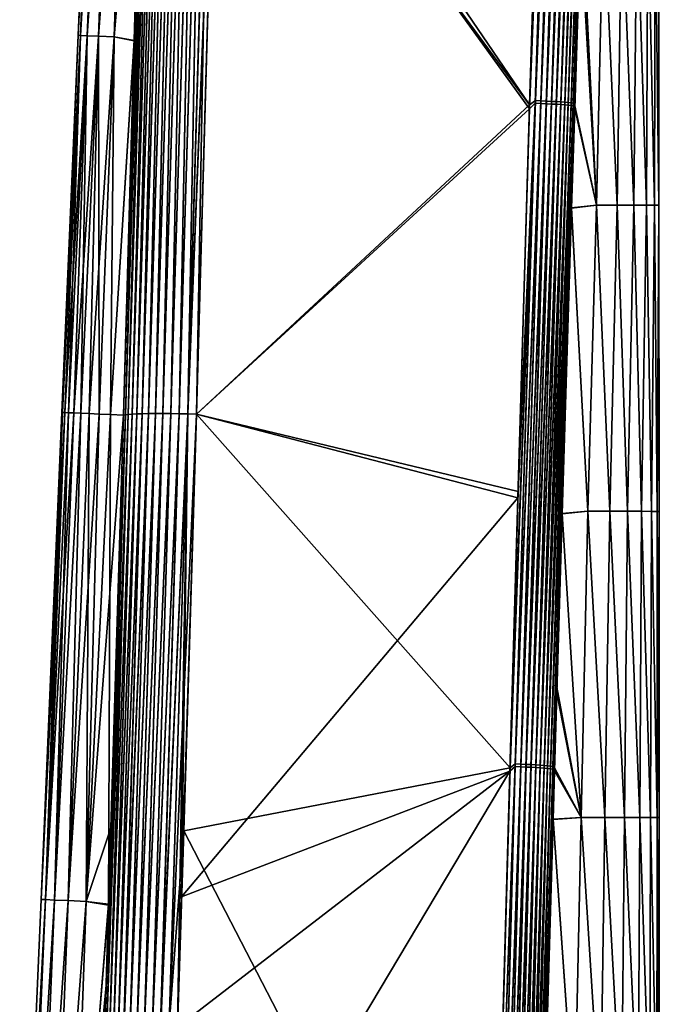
# Model space of a CAD drawing. Header units: metres. Extents: x -2 to 102, y -85 to 102.
# Tile 329 of 343: x 95 to 102, y 59 to 69. Entities that reach past the tile are written whole.
import ezdxf

# ---------------------------------------------------------------- set-up
doc = ezdxf.new("R2010")
doc.units = ezdxf.units.M
doc.layers.add('solid_21064300', color=7, linetype='CONTINUOUS')

msp = doc.modelspace()

# ---------------------------------------------------------------- linework, layer by layer
at = {"layer": 'solid_21064300'}
for points in [[(100.755775, 75.51873, 8.289271), (100.664391, 74.614693, 8.337827), (100.467102, 68.285141, 8.649717)], [(100.529785, 68.343781, 8.643151), (100.755775, 75.51873, 8.289271), (100.467102, 68.285141, 8.649717)], [(100.756706, 75.547401, -8.287855), (100.468369, 68.326294, -8.64769), (100.666092, 74.670082, -8.335097)], [(100.756706, 75.547401, -8.287855), (100.530678, 68.372452, -8.641737), (100.468369, 68.326294, -8.64769)], [(100.529785, 68.343781, 8.643151), (100.818115, 75.51619, 8.277375), (100.755775, 75.51873, 8.289271)], [(100.529785, 68.343781, 8.643151), (100.590187, 68.341377, 8.632089), (100.818115, 75.51619, 8.277375)], [(100.756706, 75.547401, -8.287855), (100.819054, 75.544861, -8.275954), (100.530678, 68.372452, -8.641737)], [(100.819054, 75.544861, -8.275954), (100.59108, 68.370049, -8.630672), (100.530678, 68.372452, -8.641737)], [(100.590187, 68.341377, 8.632089), (100.878433, 75.513329, 8.257676), (100.818115, 75.51619, 8.277375)], [(100.590187, 68.341377, 8.632089), (100.64875, 68.338676, 8.613705), (100.878433, 75.513329, 8.257676)], [(100.819054, 75.544861, -8.275954), (100.879372, 75.541992, -8.256248), (100.59108, 68.370049, -8.630672)], [(100.879372, 75.541992, -8.256248), (100.649658, 68.367348, -8.612283), (100.59108, 68.370049, -8.630672)], [(100.64875, 68.338676, 8.613705), (100.935753, 75.510185, 8.230491), (100.878433, 75.513329, 8.257676)], [(100.879372, 75.541992, -8.256248), (100.936691, 75.538857, -8.229055), (100.649658, 68.367348, -8.612283)], [(100.936691, 75.538857, -8.229055), (100.705521, 68.36438, -8.586848), (100.649658, 68.367348, -8.612283)], [(100.936691, 75.538857, -8.229055), (100.990089, 75.535492, -8.194813), (100.705521, 68.36438, -8.586848)], [(100.990089, 75.535492, -8.194813), (100.757835, 68.361191, -8.554753), (100.705521, 68.36438, -8.586848)], [(100.990089, 75.535492, -8.194813), (101.038704, 75.53196, -8.154075), (100.757835, 68.361191, -8.554753)], [(101.038704, 75.53196, -8.154075), (100.805801, 68.357826, -8.516482), (100.757835, 68.361191, -8.554753)], [(101.038704, 75.53196, -8.154075), (101.081741, 75.528313, -8.107499), (100.805801, 68.357826, -8.516482)], [(101.081741, 75.528313, -8.107499), (100.848694, 68.354347, -8.472613), (100.805801, 68.357826, -8.516482)], [(101.081741, 75.528313, -8.107499), (101.118523, 75.524612, -8.055837), (100.848694, 68.354347, -8.472613)], [(101.118523, 75.524612, -8.055837), (100.885872, 68.350807, -8.423808), (100.848694, 68.354347, -8.472613)], [(101.118523, 75.524612, -8.055837), (101.148438, 75.52092, -7.999921), (100.885872, 68.350807, -8.423808)], [(101.148438, 75.52092, -7.999921), (100.916771, 68.347244, -8.370806), (100.885872, 68.350807, -8.423808)], [(101.148438, 75.52092, -7.999921), (101.171013, 75.517288, -7.940656), (100.916771, 68.347244, -8.370806)], [(101.171013, 75.517288, -7.940656), (100.940926, 68.343719, -8.314406), (100.916771, 68.347244, -8.370806)], [(101.171013, 75.517288, -7.940656), (101.184776, 75.478119, -7.880874), (100.940926, 68.343719, -8.314406)], [(100.64875, 68.338676, 8.613705), (100.704613, 68.335709, 8.588277), (100.935753, 75.510185, 8.230491)], [(100.704613, 68.335709, 8.588277), (100.989151, 75.506821, 8.196259), (100.935753, 75.510185, 8.230491)], [(100.704613, 68.335709, 8.588277), (100.75692, 68.33252, 8.55619), (100.989151, 75.506821, 8.196259)], [(100.75692, 68.33252, 8.55619), (101.037758, 75.503288, 8.155531), (100.989151, 75.506821, 8.196259)], [(100.75692, 68.33252, 8.55619), (100.804886, 68.329163, 8.517927), (101.037758, 75.503288, 8.155531)], [(100.804886, 68.329163, 8.517927), (101.080803, 75.499641, 8.108966), (101.037758, 75.503288, 8.155531)], [(100.804886, 68.329163, 8.517927), (100.847778, 68.325684, 8.474069), (101.080803, 75.499641, 8.108966)], [(100.847778, 68.325684, 8.474069), (101.117577, 75.495949, 8.057315), (101.080803, 75.499641, 8.108966)], [(100.847778, 68.325684, 8.474069), (100.884956, 68.322136, 8.425275), (101.117577, 75.495949, 8.057315)], [(100.884956, 68.322136, 8.425275), (101.147499, 75.492249, 8.00141), (101.117577, 75.495949, 8.057315)], [(100.884956, 68.322136, 8.425275), (100.915863, 68.318573, 8.372283), (101.147499, 75.492249, 8.00141)], [(100.915863, 68.318573, 8.372283), (101.170082, 75.488625, 7.942156), (101.147499, 75.492249, 8.00141)], [(100.915863, 68.318573, 8.372283), (100.940018, 68.315056, 8.315894), (101.170082, 75.488625, 7.942156)], [(100.940018, 68.315056, 8.315894), (100.956238, 68.285278, 8.258345), (101.170082, 75.488625, 7.942156)], [(100.940926, 68.343719, -8.314406), (101.184776, 75.478119, -7.880874), (101.132027, 73.828224, -7.967731)], [(101.170082, 75.488625, 7.942156), (100.956238, 68.285278, 8.258345), (101.017639, 70.233185, 8.15644)], [(97.099724, 73.272255, -8.403976), (100.666092, 74.670082, -8.335097), (100.468369, 68.326294, -8.64769)], [(100.467102, 68.285141, 8.649717), (100.664391, 74.614693, 8.337827), (97.091263, 72.965401, 8.419096)], [(100.940926, 68.343719, -8.314406), (101.132027, 73.828224, -7.967731), (101.027649, 70.54924, -8.139879)], [(96.326233, 73.285454, 7.800884), (96.192856, 69.023048, 7.935357), (96.077019, 64.970879, 8.143826)], [(96.097801, 64.974754, 8.235059), (96.326233, 73.285454, 7.800884), (96.077019, 64.970879, 8.143826)], [(96.097801, 64.974754, 8.235059), (96.352684, 73.288864, 7.884722), (96.326233, 73.285454, 7.800884)], [(96.097801, 64.974754, 8.235059), (96.129097, 64.978172, 8.323256), (96.352684, 73.288864, 7.884722)], [(96.129097, 64.978172, 8.323256), (96.388184, 73.291862, 7.965163), (96.352684, 73.288864, 7.884722)], [(96.129097, 64.978172, 8.323256), (96.170494, 64.981087, 8.407207), (96.388184, 73.291862, 7.965163)], [(96.129097, 64.978172, -8.323256), (96.352242, 73.27224, -7.885577), (96.387749, 73.275246, -7.966013)], [(96.170494, 64.981087, -8.407207), (96.129097, 64.978172, -8.323256), (96.387749, 73.275246, -7.966013)], [(96.170494, 64.981087, 8.407207), (96.432304, 73.294418, 8.041234), (96.388184, 73.291862, 7.965163)], [(96.170494, 64.981087, 8.407207), (96.22142, 64.983444, 8.485765), (96.432304, 73.294418, 8.041234)], [(96.170494, 64.981087, -8.407207), (96.387749, 73.275246, -7.966013), (96.43187, 73.277794, -8.04208)], [(96.22142, 64.983444, -8.485765), (96.170494, 64.981087, -8.407207), (96.43187, 73.277794, -8.04208)], [(96.326233, 73.285454, 7.800884), (96.299614, 72.925606, 7.73328), (96.192856, 69.023048, 7.935357)], [(96.22142, 64.983444, 8.485765), (96.484505, 73.296486, 8.112017), (96.432304, 73.294418, 8.041234)], [(96.22142, 64.983444, 8.485765), (96.281174, 64.985222, 8.557852), (96.484505, 73.296486, 8.112017)], [(96.22142, 64.983444, -8.485765), (96.43187, 73.277794, -8.04208), (96.484077, 73.279861, -8.112858)], [(96.281174, 64.985222, -8.557852), (96.22142, 64.983444, -8.485765), (96.484077, 73.279861, -8.112858)], [(96.281174, 64.985222, 8.557852), (96.544167, 73.29805, 8.176654), (96.484505, 73.296486, 8.112017)], [(96.281174, 64.985222, 8.557852), (96.348938, 64.986397, 8.622479), (96.544167, 73.29805, 8.176654)], [(96.281174, 64.985222, -8.557852), (96.484077, 73.279861, -8.112858), (96.543739, 73.281425, -8.17749)], [(96.348938, 64.986397, -8.622479), (96.281174, 64.985222, -8.557852), (96.543739, 73.281425, -8.17749)], [(96.348938, 64.986397, 8.622479), (96.610565, 73.299095, 8.234364), (96.544167, 73.29805, 8.176654)], [(96.348938, 64.986397, 8.622479), (96.423782, 64.986954, 8.678762), (96.610565, 73.299095, 8.234364)], [(96.348938, 64.986397, -8.622479), (96.543739, 73.281425, -8.17749), (96.61013, 73.282471, -8.235196)], [(96.423782, 64.986954, -8.678762), (96.348938, 64.986397, -8.622479), (96.61013, 73.282471, -8.235196)], [(96.423782, 64.986954, 8.678762), (96.682892, 73.299599, 8.284449), (96.610565, 73.299095, 8.234364)], [(96.423782, 64.986954, 8.678762), (96.504684, 64.986877, 8.725929), (96.682892, 73.299599, 8.284449)], [(96.423782, 64.986954, -8.678762), (96.61013, 73.282471, -8.235196), (96.682457, 73.282974, -8.285276)], [(96.504684, 64.986877, -8.725929), (96.423782, 64.986954, -8.678762), (96.682457, 73.282974, -8.285276)], [(96.504684, 64.986877, 8.725929), (96.760277, 73.299561, 8.326303), (96.682892, 73.299599, 8.284449)], [(96.504684, 64.986877, 8.725929), (96.590538, 64.986176, 8.763333), (96.760277, 73.299561, 8.326303)], [(96.504684, 64.986877, -8.725929), (96.682457, 73.282974, -8.285276), (96.759842, 73.282928, -8.327127)], [(96.590538, 64.986176, -8.763334), (96.504684, 64.986877, -8.725929), (96.759842, 73.282928, -8.327127)], [(96.590538, 64.986176, 8.763333), (96.841782, 73.298973, 8.35942), (96.760277, 73.299561, 8.326303)], [(96.590538, 64.986176, 8.763333), (96.680161, 64.984856, 8.790463), (96.841782, 73.298973, 8.35942)], [(96.590538, 64.986176, -8.763334), (96.759842, 73.282928, -8.327127), (96.841339, 73.282349, -8.360242)], [(96.680161, 64.984856, -8.790463), (96.590538, 64.986176, -8.763334), (96.841339, 73.282349, -8.360242)], [(96.680161, 64.984856, 8.790463), (96.926422, 73.297859, 8.383399), (96.841782, 73.298973, 8.35942)], [(96.680161, 64.984856, 8.790463), (96.772331, 64.982933, 8.806947), (96.926422, 73.297859, 8.383399)], [(96.680161, 64.984856, -8.790463), (96.841339, 73.282349, -8.360242), (96.92598, 73.281235, -8.38422)], [(96.772331, 64.982933, -8.806947), (96.680161, 64.984856, -8.790463), (96.92598, 73.281235, -8.38422)], [(96.772331, 64.982933, 8.806947), (97.013168, 73.296219, 8.397951), (96.926422, 73.297859, 8.383399)], [(96.772331, 64.982933, 8.806947), (96.865776, 64.980438, 8.812558), (97.013168, 73.296219, 8.397951)], [(96.772331, 64.982933, -8.806947), (96.92598, 73.281235, -8.38422), (97.012726, 73.279594, -8.398771)], [(96.772331, 64.982933, -8.806947), (97.012726, 73.279594, -8.398771), (97.099724, 73.272255, -8.403976)], [(97.013168, 73.296219, 8.397951), (96.865776, 64.980438, 8.812558), (97.091263, 72.965401, 8.419096)], [(96.32579, 73.268829, -7.801744), (96.077019, 64.970879, -8.143826), (96.192795, 69.020775, -7.935478)], [(96.097801, 64.974754, -8.235059), (96.077019, 64.970879, -8.143826), (96.32579, 73.268829, -7.801744)], [(96.097801, 64.974754, -8.235059), (96.32579, 73.268829, -7.801744), (96.352242, 73.27224, -7.885577)], [(96.129097, 64.978172, -8.323256), (96.097801, 64.974754, -8.235059), (96.352242, 73.27224, -7.885577)], [(96.32579, 73.268829, -7.801744), (96.192795, 69.020775, -7.935478), (96.298859, 72.897362, -7.734749)], [(96.772331, 64.982933, -8.806947), (97.099724, 73.272255, -8.403976), (97.089912, 72.914925, -8.421583)], [(97.089912, 72.914925, -8.421583), (97.099724, 73.272255, -8.403976), (100.468369, 68.326294, -8.64769)], [(95.587944, 69.078728, -0.000002), (95.766113, 73.161537, 0.000001), (95.787704, 73.160599, -1.549502)], [(95.587944, 69.078728, -0.000002), (95.612206, 69.077675, 1.592721), (95.766113, 73.161537, 0.000001)], [(95.612206, 69.077675, -1.592724), (95.587944, 69.078728, -0.000002), (95.787704, 73.160599, -1.549502)], [(95.612206, 69.077675, 1.592721), (95.787704, 73.160599, 1.549504), (95.766113, 73.161537, 0.000001)], [(95.612206, 69.077675, 1.592721), (95.85247, 73.157776, 3.097791), (95.787704, 73.160599, 1.549504)], [(95.612206, 69.077675, -1.592724), (95.787704, 73.160599, -1.549502), (95.85247, 73.157776, -3.09779)], [(95.612206, 69.077675, 1.592721), (95.68499, 69.074501, 3.18397), (95.85247, 73.157776, 3.097791)], [(95.68499, 69.074501, -3.183974), (95.612206, 69.077675, -1.592724), (95.85247, 73.157776, -3.09779)], [(95.68499, 69.074501, 3.18397), (95.960381, 73.153099, 4.643556), (95.85247, 73.157776, 3.097791)], [(95.68499, 69.074501, -3.183974), (95.85247, 73.157776, -3.09779), (95.960381, 73.153099, -4.643554)], [(95.68499, 69.074501, 3.18397), (95.806229, 69.069229, 4.772218), (95.960381, 73.153099, 4.643556)], [(95.806229, 69.069229, -4.772221), (95.68499, 69.074501, -3.183974), (95.960381, 73.153099, -4.643554)], [(95.806229, 69.069229, 4.772218), (96.111366, 73.146591, 6.185466), (95.960381, 73.153099, 4.643556)], [(95.806229, 69.069229, -4.772221), (95.960381, 73.153099, -4.643554), (96.111366, 73.146591, -6.185464)], [(95.806229, 69.069229, 4.772218), (95.97583, 69.061874, 6.355922), (96.111366, 73.146591, 6.185466)], [(95.97583, 69.061874, -6.355925), (95.806229, 69.069229, -4.772221), (96.111366, 73.146591, -6.185464)], [(95.97583, 69.061874, 6.355922), (96.305244, 73.13533, 7.722385), (96.111366, 73.146591, 6.185466)], [(95.97583, 69.061874, -6.355925), (96.111366, 73.146591, -6.185464), (96.305229, 73.134697, -7.72242)], [(96.299614, 72.925606, 7.73328), (96.305244, 73.13533, 7.722385), (95.97583, 69.061874, 6.355922)], [(95.97583, 69.061874, -6.355925), (96.305229, 73.134697, -7.72242), (96.298859, 72.897362, -7.734749)], [(100.467102, 68.285141, 8.649717), (97.091263, 72.965401, 8.419096), (96.865776, 64.980438, 8.812558)], [(95.97583, 69.061874, 6.355922), (96.192856, 69.023048, 7.935357), (96.299614, 72.925606, 7.73328)], [(96.192795, 69.020775, -7.935478), (95.97583, 69.061874, -6.355925), (96.298859, 72.897362, -7.734749)], [(96.772331, 64.982933, -8.806947), (97.089912, 72.914925, -8.421583), (96.865776, 64.980438, -8.812558)], [(96.865776, 64.980438, -8.812558), (97.089912, 72.914925, -8.421583), (100.468369, 68.326294, -8.64769)], [(100.940926, 68.343719, -8.314406), (101.027649, 70.54924, -8.139879), (101.020622, 70.327377, -8.151503)], [(101.192001, 67.241287, 7.053503), (101.02758, 70.547203, 8.139988), (101.017639, 70.233185, 8.15644)], [(101.192001, 67.241287, -7.053508), (101.020622, 70.327377, -8.151503), (101.027649, 70.54924, -8.139879)], [(101.192001, 67.241287, 7.053503), (101.266876, 70.552307, 6.904089), (101.02758, 70.547203, 8.139988)], [(101.192001, 67.241287, -7.053508), (101.027649, 70.54924, -8.139879), (101.266876, 70.552307, -6.904075)], [(101.416267, 67.240967, -5.7842), (101.192001, 67.241287, -7.053508), (101.266876, 70.552307, -6.904075)], [(101.192001, 67.241287, 7.053503), (101.416275, 67.240967, 5.784194), (101.266876, 70.552307, 6.904089)], [(101.416267, 67.240967, -5.7842), (101.266876, 70.552307, -6.904075), (101.466553, 70.551971, -5.660051)], [(101.416275, 67.240967, 5.784194), (101.466553, 70.551971, 5.660065), (101.266876, 70.552307, 6.904089)], [(101.595818, 67.240791, -4.506856), (101.416267, 67.240967, -5.7842), (101.466553, 70.551971, -5.660051)], [(101.416275, 67.240967, 5.784194), (101.595818, 67.240791, 4.506851), (101.466553, 70.551971, 5.660065)], [(101.595818, 67.240791, -4.506856), (101.466553, 70.551971, -5.660051), (101.626328, 70.551796, -4.409101)], [(101.595818, 67.240791, 4.506851), (101.626328, 70.551796, 4.409115), (101.466553, 70.551971, 5.660065)], [(101.730415, 67.240723, -3.223339), (101.595818, 67.240791, -4.506856), (101.626328, 70.551796, -4.409101)], [(101.595818, 67.240791, 4.506851), (101.730415, 67.240723, 3.223333), (101.626328, 70.551796, 4.409115)], [(101.730415, 67.240723, -3.223339), (101.626328, 70.551796, -4.409101), (101.746033, 70.55172, -3.152864)], [(101.730415, 67.240723, 3.223333), (101.746025, 70.55172, 3.152878), (101.626328, 70.551796, 4.409115)], [(101.820045, 67.240692, -1.935619), (101.730415, 67.240723, -3.223339), (101.746033, 70.55172, -3.152864)], [(101.730415, 67.240723, 3.223333), (101.820045, 67.240692, 1.935613), (101.746025, 70.55172, 3.152878)], [(101.820045, 67.240692, 1.935613), (101.825699, 70.551697, 1.893087), (101.746025, 70.55172, 3.152878)], [(101.820045, 67.240692, -1.935619), (101.746033, 70.55172, -3.152864), (101.825699, 70.551697, -1.893072)], [(101.864784, 67.240692, -0.645477), (101.820045, 67.240692, -1.935619), (101.825699, 70.551697, -1.893072)], [(101.820045, 67.240692, 1.935613), (101.864784, 67.240692, 0.645471), (101.825699, 70.551697, 1.893087)], [(101.864784, 67.240692, -0.645477), (101.825699, 70.551697, -1.893072), (101.865456, 70.551689, -0.631245)], [(101.864784, 67.240692, 0.645471), (101.865456, 70.551689, 0.631259), (101.825699, 70.551697, 1.893087)], [(101.864784, 67.240692, -0.645477), (101.865456, 70.551689, -0.631245), (101.865456, 70.551689, 0.631259)], [(101.864784, 67.240692, 0.645471), (101.864784, 67.240692, -0.645477), (101.865456, 70.551689, 0.631259)], [(100.940926, 68.343719, -8.314406), (101.020622, 70.327377, -8.151503), (100.957222, 68.316589, -8.256707)], [(101.192001, 67.241287, -7.053508), (100.957222, 68.316589, -8.256707), (101.020622, 70.327377, -8.151503)], [(100.956238, 68.285278, 8.258345), (101.192001, 67.241287, 7.053503), (101.017639, 70.233185, 8.15644)], [(95.409981, 65), (95.587944, 69.078728, -0.000002), (95.612206, 69.077675, -1.592724)], [(95.409981, 65), (95.418236, 64.999641, 0.908917), (95.587944, 69.078728, -0.000002)], [(95.418236, 64.999641, -0.908917), (95.409981, 65), (95.612206, 69.077675, -1.592724)], [(95.418236, 64.999641, 0.908917), (95.612206, 69.077675, 1.592721), (95.587944, 69.078728, -0.000002)], [(95.418236, 64.999641, 0.908917), (95.442993, 64.998558, 1.817524), (95.612206, 69.077675, 1.592721)], [(95.442993, 64.998558, -1.817524), (95.418236, 64.999641, -0.908917), (95.612206, 69.077675, -1.592724)], [(95.442993, 64.998558, 1.817524), (95.484253, 64.996758, 2.725526), (95.612206, 69.077675, 1.592721)], [(95.442993, 64.998558, -1.817524), (95.612206, 69.077675, -1.592724), (95.68499, 69.074501, -3.183974)], [(95.484253, 64.996758, -2.725526), (95.442993, 64.998558, -1.817524), (95.68499, 69.074501, -3.183974)], [(95.484253, 64.996758, 2.725526), (95.68499, 69.074501, 3.18397), (95.612206, 69.077675, 1.592721)], [(95.484253, 64.996758, 2.725526), (95.541992, 64.99424, 3.632622), (95.68499, 69.074501, 3.18397)], [(95.541992, 64.99424, -3.632622), (95.484253, 64.996758, -2.725526), (95.68499, 69.074501, -3.183974)], [(95.541992, 64.99424, 3.632622), (95.616188, 64.990997, 4.5385), (95.68499, 69.074501, 3.18397)], [(95.541992, 64.99424, -3.632622), (95.68499, 69.074501, -3.183974), (95.806229, 69.069229, -4.772221)], [(95.616188, 64.990997, -4.5385), (95.541992, 64.99424, -3.632622), (95.806229, 69.069229, -4.772221)], [(95.616188, 64.990997, 4.5385), (95.806229, 69.069229, 4.772218), (95.68499, 69.074501, 3.18397)], [(95.616188, 64.990997, 4.5385), (95.706825, 64.987038, 5.442856), (95.806229, 69.069229, 4.772218)], [(95.706825, 64.987038, -5.442856), (95.616188, 64.990997, -4.5385), (95.806229, 69.069229, -4.772221)], [(95.706825, 64.987038, 5.442856), (95.813873, 64.982368, 6.345393), (95.806229, 69.069229, 4.772218)], [(95.706825, 64.987038, -5.442856), (95.806229, 69.069229, -4.772221), (95.97583, 69.061874, -6.355925)], [(95.813873, 64.982368, -6.345393), (95.706825, 64.987038, -5.442856), (95.97583, 69.061874, -6.355925)], [(95.813873, 64.982368, 6.345393), (95.97583, 69.061874, 6.355922), (95.806229, 69.069229, 4.772218)], [(95.813873, 64.982368, 6.345393), (95.937286, 64.976974, 7.245816), (95.97583, 69.061874, 6.355922)], [(95.937286, 64.976974, -7.245816), (95.813873, 64.982368, -6.345393), (95.97583, 69.061874, -6.355925)], [(95.937286, 64.976974, 7.245816), (96.192856, 69.023048, 7.935357), (95.97583, 69.061874, 6.355922)], [(95.937286, 64.976974, -7.245816), (95.97583, 69.061874, -6.355925), (96.192795, 69.020775, -7.935478)], [(95.937286, 64.976974, 7.245816), (96.077019, 64.970879, 8.143826), (96.192856, 69.023048, 7.935357)], [(95.937286, 64.976974, -7.245816), (96.192795, 69.020775, -7.935478), (96.077019, 64.970879, -8.143826)], [(96.865776, 64.980438, -8.812558), (100.468369, 68.326294, -8.64769), (100.343971, 64.145515, -8.853699)], [(100.341881, 64.077179, 8.857066), (100.467102, 68.285141, 8.649717), (96.865776, 64.980438, 8.812558)], [(100.529785, 68.343781, 8.643151), (100.341881, 64.077179, 8.857066), (100.255936, 61.120274, 9.002769)], [(100.529785, 68.343781, 8.643151), (100.255936, 61.120274, 9.002769), (100.313133, 61.168419, 8.996932)], [(100.530678, 68.372452, -8.641737), (100.257065, 61.156132, -9.001002), (100.343971, 64.145515, -8.853699)], [(100.530678, 68.372452, -8.641737), (100.313957, 61.197094, -8.995521), (100.257065, 61.156132, -9.001002)], [(100.529785, 68.343781, 8.643151), (100.313133, 61.168419, 8.996932), (100.590187, 68.341377, 8.632089)], [(100.590187, 68.341377, 8.632089), (100.313133, 61.168419, 8.996932), (100.37178, 61.166206, 8.986512)], [(100.530678, 68.372452, -8.641737), (100.59108, 68.370049, -8.630672), (100.313957, 61.197094, -8.995521)], [(100.59108, 68.370049, -8.630672), (100.372604, 61.194878, -8.985101), (100.313957, 61.197094, -8.995521)], [(100.529785, 68.343781, 8.643151), (100.467102, 68.285141, 8.649717), (100.341881, 64.077179, 8.857066)], [(100.530678, 68.372452, -8.641737), (100.343971, 64.145515, -8.853699), (100.468369, 68.326294, -8.64769)], [(100.590187, 68.341377, 8.632089), (100.37178, 61.166206, 8.986512), (100.64875, 68.338676, 8.613705)], [(100.64875, 68.338676, 8.613705), (100.37178, 61.166206, 8.986512), (100.428749, 61.1637, 8.969193)], [(100.59108, 68.370049, -8.630672), (100.649658, 68.367348, -8.612283), (100.372604, 61.194878, -8.985101)], [(100.649658, 68.367348, -8.612283), (100.429588, 61.192371, -8.967778), (100.372604, 61.194878, -8.985101)], [(100.64875, 68.338676, 8.613705), (100.428749, 61.1637, 8.969193), (100.704613, 68.335709, 8.588277)], [(100.704613, 68.335709, 8.588277), (100.428749, 61.1637, 8.969193), (100.483246, 61.160938, 8.945218)], [(100.649658, 68.367348, -8.612283), (100.705521, 68.36438, -8.586848), (100.429588, 61.192371, -8.967778)], [(100.705521, 68.36438, -8.586848), (100.484093, 61.18961, -8.9438), (100.429588, 61.192371, -8.967778)], [(100.704613, 68.335709, 8.588277), (100.483246, 61.160938, 8.945218), (100.75692, 68.33252, 8.55619)], [(100.75692, 68.33252, 8.55619), (100.483246, 61.160938, 8.945218), (100.534492, 61.157959, 8.914931)], [(100.705521, 68.36438, -8.586848), (100.757835, 68.361191, -8.554753), (100.484093, 61.18961, -8.9438)], [(100.757835, 68.361191, -8.554753), (100.535339, 61.18663, -8.913507), (100.484093, 61.18961, -8.9438)], [(100.75692, 68.33252, 8.55619), (100.534492, 61.157959, 8.914931), (100.804886, 68.329163, 8.517927)], [(100.804886, 68.329163, 8.517927), (100.534492, 61.157959, 8.914931), (100.581757, 61.154808, 8.878761)], [(100.757835, 68.361191, -8.554753), (100.805801, 68.357826, -8.516482), (100.535339, 61.18663, -8.913507)], [(100.805801, 68.357826, -8.516482), (100.582611, 61.183475, -8.877329), (100.535339, 61.18663, -8.913507)], [(100.804886, 68.329163, 8.517927), (100.581757, 61.154808, 8.878761), (100.847778, 68.325684, 8.474069)], [(100.847778, 68.325684, 8.474069), (100.581757, 61.154808, 8.878761), (100.624374, 61.151524, 8.837223)], [(100.805801, 68.357826, -8.516482), (100.848694, 68.354347, -8.472613), (100.582611, 61.183475, -8.877329)], [(100.848694, 68.354347, -8.472613), (100.625229, 61.180195, -8.835781), (100.582611, 61.183475, -8.877329)], [(100.847778, 68.325684, 8.474069), (100.624374, 61.151524, 8.837223), (100.884956, 68.322136, 8.425275)], [(100.884956, 68.322136, 8.425275), (100.624374, 61.151524, 8.837223), (100.661736, 61.148159, 8.790905)], [(100.848694, 68.354347, -8.472613), (100.885872, 68.350807, -8.423808), (100.625229, 61.180195, -8.835781)], [(100.885872, 68.350807, -8.423808), (100.66259, 61.176826, -8.789454), (100.625229, 61.180195, -8.835781)], [(100.884956, 68.322136, 8.425275), (100.661736, 61.148159, 8.790905), (100.915863, 68.318573, 8.372283)], [(100.915863, 68.318573, 8.372283), (100.661736, 61.148159, 8.790905), (100.693306, 61.14476, 8.740467)], [(100.885872, 68.350807, -8.423808), (100.916771, 68.347244, -8.370806), (100.66259, 61.176826, -8.789454)], [(100.916771, 68.347244, -8.370806), (100.69416, 61.173428, -8.739005), (100.66259, 61.176826, -8.789454)], [(100.915863, 68.318573, 8.372283), (100.693306, 61.14476, 8.740467), (100.940018, 68.315056, 8.315894)], [(100.940018, 68.315056, 8.315894), (100.693306, 61.14476, 8.740467), (100.718643, 61.141373, 8.686625)], [(100.916771, 68.347244, -8.370806), (100.940926, 68.343719, -8.314406), (100.69416, 61.173428, -8.739005)], [(100.940926, 68.343719, -8.314406), (100.719498, 61.170036, -8.685152), (100.69416, 61.173428, -8.739005)], [(100.940018, 68.315056, 8.315894), (100.718643, 61.141373, 8.686625), (100.737007, 61.123722, 8.630825)], [(100.940926, 68.343719, -8.314406), (100.957222, 68.316589, -8.256707), (100.719498, 61.170036, -8.685152)], [(100.719498, 61.170036, -8.685152), (100.957222, 68.316589, -8.256707), (100.92263, 67.210976, -8.314438)], [(100.940018, 68.315056, 8.315894), (100.737007, 61.123722, 8.630825), (100.762024, 61.963676, 8.587317)], [(100.940018, 68.315056, 8.315894), (100.762024, 61.963676, 8.587317), (100.820595, 63.903202, 8.486669)], [(100.940018, 68.315056, 8.315894), (100.820595, 63.903202, 8.486669), (100.922516, 67.207344, 8.314628)], [(100.940018, 68.315056, 8.315894), (100.922516, 67.207344, 8.314628), (100.956238, 68.285278, 8.258345)], [(100.956238, 68.285278, 8.258345), (100.922516, 67.207344, 8.314628), (101.192001, 67.241287, 7.053503)], [(101.192001, 67.241287, -7.053508), (100.92263, 67.210976, -8.314438), (100.957222, 68.316589, -8.256707)], [(100.719498, 61.170036, -8.685152), (100.92263, 67.210976, -8.314438), (100.820709, 63.906902, -8.486481)], [(101.098938, 63.93026, 7.294263), (100.922516, 67.207344, 8.314628), (100.820595, 63.903202, 8.486669)], [(101.098938, 63.93026, -7.294263), (100.820709, 63.906902, -8.486481), (100.92263, 67.210976, -8.314438)], [(101.098938, 63.93026, 7.294263), (101.192001, 67.241287, 7.053503), (100.922516, 67.207344, 8.314628)], [(101.098938, 63.93026, -7.294263), (100.92263, 67.210976, -8.314438), (101.192001, 67.241287, -7.053508)], [(101.334419, 63.92997, -6.093357), (101.098938, 63.93026, -7.294263), (101.192001, 67.241287, -7.053508)], [(101.098938, 63.93026, 7.294263), (101.334419, 63.92997, 6.093357), (101.192001, 67.241287, 7.053503)], [(101.334419, 63.92997, -6.093357), (101.192001, 67.241287, -7.053508), (101.416267, 67.240967, -5.7842)], [(101.334419, 63.92997, 6.093357), (101.416275, 67.240967, 5.784194), (101.192001, 67.241287, 7.053503)], [(101.527367, 63.92981, -4.884284), (101.334419, 63.92997, -6.093357), (101.416267, 67.240967, -5.7842)], [(101.334419, 63.92997, 6.093357), (101.527367, 63.92981, 4.884284), (101.416275, 67.240967, 5.784194)], [(101.527367, 63.92981, -4.884284), (101.416267, 67.240967, -5.7842), (101.595818, 67.240791, -4.506856)], [(101.527367, 63.92981, 4.884284), (101.595818, 67.240791, 4.506851), (101.416275, 67.240967, 5.784194)], [(101.677475, 63.929729, -3.668687), (101.527367, 63.92981, -4.884284), (101.595818, 67.240791, -4.506856)], [(101.527367, 63.92981, 4.884284), (101.677475, 63.929729, 3.668687), (101.595818, 67.240791, 4.506851)], [(101.677475, 63.929729, -3.668687), (101.595818, 67.240791, -4.506856), (101.730415, 67.240723, -3.223339)], [(101.677475, 63.929729, 3.668687), (101.730415, 67.240723, 3.223333), (101.595818, 67.240791, 4.506851)], [(101.78466, 63.929699, -2.448332), (101.677475, 63.929729, -3.668687), (101.730415, 67.240723, -3.223339)], [(101.677475, 63.929729, 3.668687), (101.78466, 63.929699, 2.448331), (101.730415, 67.240723, 3.223333)], [(101.78466, 63.929699, -2.448332), (101.730415, 67.240723, -3.223339), (101.820045, 67.240692, -1.935619)], [(101.78466, 63.929699, 2.448331), (101.820045, 67.240692, 1.935613), (101.730415, 67.240723, 3.223333)], [(101.848915, 63.929691, -1.224923), (101.78466, 63.929699, -2.448332), (101.820045, 67.240692, -1.935619)], [(101.78466, 63.929699, 2.448331), (101.848915, 63.929691, 1.224923), (101.820045, 67.240692, 1.935613)], [(101.848915, 63.929691, -1.224923), (101.820045, 67.240692, -1.935619), (101.864784, 67.240692, -0.645477)], [(101.848915, 63.929691, 1.224923), (101.864784, 67.240692, 0.645471), (101.820045, 67.240692, 1.935613)], [(101.870308, 63.929691, 0), (101.848915, 63.929691, -1.224923), (101.864784, 67.240692, -0.645477)], [(101.848915, 63.929691, 1.224923), (101.870308, 63.929691, 0), (101.864784, 67.240692, 0.645471)], [(101.870308, 63.929691, 0), (101.864784, 67.240692, -0.645477), (101.864784, 67.240692, 0.645471)], [(95.186211, 59.731674, 0.76867), (95.418236, 64.999641, 0.908917), (95.409981, 65)], [(95.186211, 59.731674, -0.768675), (95.409981, 65), (95.418236, 64.999641, -0.908917)], [(95.186211, 59.731674, -0.768675), (95.186211, 59.731674, 0.76867), (95.409981, 65)], [(95.186211, 59.731674, 0.76867), (95.235138, 59.729542, 2.305195), (95.418236, 64.999641, 0.908917)], [(95.186211, 59.731674, -0.768675), (95.418236, 64.999641, -0.908917), (95.442993, 64.998558, -1.817524)], [(95.235138, 59.729542, -2.305199), (95.186211, 59.731674, -0.768675), (95.442993, 64.998558, -1.817524)], [(95.235138, 59.729542, 2.305195), (95.442993, 64.998558, 1.817524), (95.418236, 64.999641, 0.908917)], [(95.235138, 59.729542, 2.305195), (95.484253, 64.996758, 2.725526), (95.442993, 64.998558, 1.817524)], [(95.235138, 59.729542, -2.305199), (95.442993, 64.998558, -1.817524), (95.484253, 64.996758, -2.725526)], [(95.235138, 59.729542, 2.305195), (95.332909, 59.725277, 3.839349), (95.484253, 64.996758, 2.725526)], [(95.235138, 59.729542, -2.305199), (95.484253, 64.996758, -2.725526), (95.541992, 64.99424, -3.632622)], [(95.332909, 59.725277, -3.839353), (95.235138, 59.729542, -2.305199), (95.541992, 64.99424, -3.632622)], [(95.332909, 59.725277, 3.839349), (95.541992, 64.99424, 3.632622), (95.484253, 64.996758, 2.725526)], [(95.332909, 59.725277, 3.839349), (95.616188, 64.990997, 4.5385), (95.541992, 64.99424, 3.632622)], [(95.332909, 59.725277, -3.839353), (95.541992, 64.99424, -3.632622), (95.616188, 64.990997, -4.5385)], [(95.332909, 59.725277, 3.839349), (95.479408, 59.718884, 5.369639), (95.616188, 64.990997, 4.5385)], [(95.479408, 59.718884, -5.369644), (95.332909, 59.725277, -3.839353), (95.616188, 64.990997, -4.5385)], [(95.479408, 59.718884, 5.369639), (95.706825, 64.987038, 5.442856), (95.616188, 64.990997, 4.5385)], [(95.479408, 59.718884, -5.369644), (95.616188, 64.990997, -4.5385), (95.706825, 64.987038, -5.442856)], [(95.479408, 59.718884, 5.369639), (95.674469, 59.710369, 6.894579), (95.706825, 64.987038, 5.442856)], [(95.479408, 59.718884, -5.369644), (95.706825, 64.987038, -5.442856), (95.813873, 64.982368, -6.345393)], [(95.674469, 59.710369, -6.894584), (95.479408, 59.718884, -5.369644), (95.813873, 64.982368, -6.345393)], [(95.674469, 59.710369, 6.894579), (95.813873, 64.982368, 6.345393), (95.706825, 64.987038, 5.442856)], [(95.674469, 59.710369, 6.894579), (95.937286, 64.976974, 7.245816), (95.813873, 64.982368, 6.345393)], [(95.674469, 59.710369, -6.894584), (95.813873, 64.982368, -6.345393), (95.937286, 64.976974, -7.245816)], [(95.674469, 59.710369, -6.894584), (95.937286, 64.976974, -7.245816), (96.077019, 64.970879, -8.143826)], [(95.674469, 59.710369, 6.894579), (95.916977, 59.669853, 8.414193), (95.937286, 64.976974, 7.245816)], [(95.942711, 60.504673, -8.371752), (95.674469, 59.710369, -6.894584), (96.077019, 64.970879, -8.143826)], [(95.875412, 58.331299, -8.482161), (95.91729, 59.680088, -8.413673), (96.097801, 64.974754, -8.235059)], [(95.89817, 58.367264, -8.570436), (95.875412, 58.331299, -8.482161), (96.097801, 64.974754, -8.235059)], [(95.876328, 58.360466, 8.48068), (96.097801, 64.974754, 8.235059), (95.890091, 58.802731, 8.458234)], [(95.898613, 58.380753, 8.569844), (96.097801, 64.974754, 8.235059), (95.876328, 58.360466, 8.48068)], [(95.890091, 58.802731, 8.458234), (96.097801, 64.974754, 8.235059), (95.916977, 59.669853, 8.414193)], [(95.89817, 58.367264, -8.570436), (96.097801, 64.974754, -8.235059), (96.129097, 64.978172, -8.323256)], [(95.930222, 58.370541, -8.657383), (95.89817, 58.367264, -8.570436), (96.129097, 64.978172, -8.323256)], [(95.898613, 58.380753, 8.569844), (96.129097, 64.978172, 8.323256), (96.097801, 64.974754, 8.235059)], [(95.930672, 58.384029, 8.656781), (96.129097, 64.978172, 8.323256), (95.898613, 58.380753, 8.569844)], [(95.916977, 59.669853, 8.414193), (96.077019, 64.970879, 8.143826), (95.937286, 64.976974, 7.245816)], [(95.916977, 59.669853, 8.414193), (96.097801, 64.974754, 8.235059), (96.077019, 64.970879, 8.143826)], [(95.942711, 60.504673, -8.371752), (96.097801, 64.974754, -8.235059), (95.91729, 59.680088, -8.413673)], [(95.930222, 58.370541, -8.657383), (96.129097, 64.978172, -8.323256), (96.170494, 64.981087, -8.407207)], [(95.972115, 58.373295, -8.740054), (95.930222, 58.370541, -8.657383), (96.170494, 64.981087, -8.407207)], [(95.930672, 58.384029, 8.656781), (96.170494, 64.981087, 8.407207), (96.129097, 64.978172, 8.323256)], [(95.972572, 58.386787, 8.739443), (96.170494, 64.981087, 8.407207), (95.930672, 58.384029, 8.656781)], [(95.942711, 60.504673, -8.371752), (96.077019, 64.970879, -8.143826), (96.097801, 64.974754, -8.235059)], [(95.972115, 58.373295, -8.740054), (96.170494, 64.981087, -8.407207), (96.22142, 64.983444, -8.485765)], [(96.0233, 58.375496, -8.81734), (95.972115, 58.373295, -8.740054), (96.22142, 64.983444, -8.485765)], [(95.972572, 58.386787, 8.739443), (96.22142, 64.983444, 8.485765), (96.170494, 64.981087, 8.407207)], [(96.02375, 58.388985, 8.81672), (96.22142, 64.983444, 8.485765), (95.972572, 58.386787, 8.739443)], [(96.0233, 58.375496, -8.81734), (96.22142, 64.983444, -8.485765), (96.281174, 64.985222, -8.557852)], [(96.083076, 58.37711, -8.888204), (96.0233, 58.375496, -8.81734), (96.281174, 64.985222, -8.557852)], [(96.02375, 58.388985, 8.81672), (96.281174, 64.985222, 8.557852), (96.22142, 64.983444, 8.485765)], [(96.083534, 58.390598, 8.887573), (96.281174, 64.985222, 8.557852), (96.02375, 58.388985, 8.81672)], [(96.083076, 58.37711, -8.888204), (96.281174, 64.985222, -8.557852), (96.348938, 64.986397, -8.622479)], [(96.150642, 58.378113, -8.951692), (96.083076, 58.37711, -8.888204), (96.348938, 64.986397, -8.622479)], [(96.083534, 58.390598, 8.887573), (96.348938, 64.986397, 8.622479), (96.281174, 64.985222, 8.557852)], [(96.1511, 58.391605, 8.951054), (96.348938, 64.986397, 8.622479), (96.083534, 58.390598, 8.887573)], [(96.150642, 58.378113, -8.951692), (96.348938, 64.986397, -8.622479), (96.423782, 64.986954, -8.678762)], [(96.225105, 58.378494, -9.006951), (96.150642, 58.378113, -8.951692), (96.423782, 64.986954, -8.678762)], [(96.1511, 58.391605, 8.951054), (96.423782, 64.986954, 8.678762), (96.348938, 64.986397, 8.622479)], [(96.225555, 58.391987, 9.006306), (96.423782, 64.986954, 8.678762), (96.1511, 58.391605, 8.951054)], [(96.225105, 58.378494, -9.006951), (96.423782, 64.986954, -8.678762), (96.504684, 64.986877, -8.725929)], [(96.305443, 58.37825, -9.053242), (96.225105, 58.378494, -9.006951), (96.504684, 64.986877, -8.725929)], [(96.225555, 58.391987, 9.006306), (96.504684, 64.986877, 8.725929), (96.423782, 64.986954, 8.678762)], [(96.305893, 58.391743, 9.052588), (96.504684, 64.986877, 8.725929), (96.225555, 58.391987, 9.006306)], [(96.305443, 58.37825, -9.053242), (96.504684, 64.986877, -8.725929), (96.590538, 64.986176, -8.763334)], [(96.390587, 58.377384, -9.089939), (96.305443, 58.37825, -9.053242), (96.590538, 64.986176, -8.763334)], [(96.305893, 58.391743, 9.052588), (96.590538, 64.986176, 8.763333), (96.504684, 64.986877, 8.725929)], [(96.391037, 58.390873, 9.089281), (96.590538, 64.986176, 8.763333), (96.305893, 58.391743, 9.052588)], [(96.390587, 58.377384, -9.089939), (96.590538, 64.986176, -8.763334), (96.680161, 64.984856, -8.790463)], [(96.479401, 58.375904, -9.116551), (96.390587, 58.377384, -9.089939), (96.680161, 64.984856, -8.790463)], [(96.391037, 58.390873, 9.089281), (96.680161, 64.984856, 8.790463), (96.590538, 64.986176, 8.763333)], [(96.479836, 58.389393, 9.11589), (96.680161, 64.984856, 8.790463), (96.391037, 58.390873, 9.089281)], [(96.479401, 58.375904, -9.116551), (96.680161, 64.984856, -8.790463), (96.772331, 64.982933, -8.806947)], [(96.570679, 58.373833, -9.132721), (96.479401, 58.375904, -9.116551), (96.772331, 64.982933, -8.806947)], [(96.479836, 58.389393, 9.11589), (96.772331, 64.982933, 8.806947), (96.680161, 64.984856, 8.790463)], [(96.571106, 58.387321, 9.132057), (96.772331, 64.982933, 8.806947), (96.479836, 58.389393, 9.11589)], [(96.570679, 58.373833, -9.132721), (96.772331, 64.982933, -8.806947), (96.865776, 64.980438, -8.812558)], [(96.570679, 58.373833, -9.132721), (96.865776, 64.980438, -8.812558), (96.728432, 60.472996, -9.034664)], [(96.571106, 58.387321, 9.132057), (96.66259, 58.34901, 9.139324), (96.772331, 64.982933, 8.806947)], [(96.772331, 64.982933, 8.806947), (96.66259, 58.34901, 9.139324), (96.70668, 59.760006, 9.069797)], [(96.772331, 64.982933, 8.806947), (96.70668, 59.760006, 9.069797), (96.865776, 64.980438, 8.812558)], [(100.341881, 64.077179, 8.857066), (96.865776, 64.980438, 8.812558), (96.70668, 59.760006, 9.069797)], [(96.728432, 60.472996, -9.034664), (96.865776, 64.980438, -8.812558), (100.257065, 61.156132, -9.001002)], [(96.865776, 64.980438, -8.812558), (100.343971, 64.145515, -8.853699), (100.257065, 61.156132, -9.001002)], [(100.255936, 61.120274, 9.002769), (100.341881, 64.077179, 8.857066), (96.70668, 59.760006, 9.069797)], [(100.719498, 61.170036, -8.685152), (100.820709, 63.906902, -8.486481), (100.763939, 62.02763, -8.584008)], [(101.025604, 60.619141, 7.444202), (100.820595, 63.903202, 8.486669), (100.762024, 61.963676, 8.587317)], [(101.025597, 60.619141, -7.444216), (100.763939, 62.02763, -8.584008), (100.820709, 63.906902, -8.486481)], [(101.025604, 60.619141, 7.444202), (101.098938, 63.93026, 7.294263), (100.820595, 63.903202, 8.486669)], [(101.025597, 60.619141, -7.444216), (100.820709, 63.906902, -8.486481), (101.098938, 63.93026, -7.294263)], [(101.283218, 60.618912, -6.220327), (101.025597, 60.619141, -7.444216), (101.098938, 63.93026, -7.294263)], [(101.025604, 60.619141, 7.444202), (101.283218, 60.618912, 6.220314), (101.098938, 63.93026, 7.294263)], [(101.283218, 60.618912, -6.220327), (101.098938, 63.93026, -7.294263), (101.334419, 63.92997, -6.093357)], [(101.283218, 60.618912, 6.220314), (101.334419, 63.92997, 6.093357), (101.098938, 63.93026, 7.294263)], [(101.494415, 60.618782, -4.987211), (101.283218, 60.618912, -6.220327), (101.334419, 63.92997, -6.093357)], [(101.283218, 60.618912, 6.220314), (101.494415, 60.618782, 4.987197), (101.334419, 63.92997, 6.093357)], [(101.494415, 60.618782, -4.987211), (101.334419, 63.92997, -6.093357), (101.527367, 63.92981, -4.884284)], [(101.494415, 60.618782, 4.987197), (101.527367, 63.92981, 4.884284), (101.334419, 63.92997, 6.093357)], [(101.658821, 60.618721, -3.746702), (101.494415, 60.618782, -4.987211), (101.527367, 63.92981, -4.884284)], [(101.494415, 60.618782, 4.987197), (101.658821, 60.618721, 3.746689), (101.527367, 63.92981, 4.884284)], [(101.658821, 60.618721, -3.746702), (101.527367, 63.92981, -4.884284), (101.677475, 63.929729, -3.668687)], [(101.658821, 60.618721, 3.746689), (101.677475, 63.929729, 3.668687), (101.527367, 63.92981, 4.884284)], [(101.776291, 60.618698, -2.500748), (101.658821, 60.618721, -3.746702), (101.677475, 63.929729, -3.668687)], [(101.658821, 60.618721, 3.746689), (101.776291, 60.618698, 2.500735), (101.677475, 63.929729, 3.668687)], [(101.776291, 60.618698, -2.500748), (101.677475, 63.929729, -3.668687), (101.78466, 63.929699, -2.448332)], [(101.776291, 60.618698, 2.500735), (101.78466, 63.929699, 2.448331), (101.677475, 63.929729, 3.668687)], [(101.846748, 60.61869, -1.251257), (101.776291, 60.618698, -2.500748), (101.78466, 63.929699, -2.448332)], [(101.776291, 60.618698, 2.500735), (101.846748, 60.61869, 1.251243), (101.78466, 63.929699, 2.448331)], [(101.846748, 60.61869, -1.251257), (101.78466, 63.929699, -2.448332), (101.848915, 63.929691, -1.224923)], [(101.846748, 60.61869, 1.251243), (101.848915, 63.929691, 1.224923), (101.78466, 63.929699, 2.448331)], [(101.846748, 60.61869, -1.251257), (101.848915, 63.929691, -1.224923), (101.870308, 63.929691, 0)], [(101.870224, 60.61869, -0.000007), (101.846748, 60.61869, -1.251257), (101.870308, 63.929691, 0)], [(101.846748, 60.61869, 1.251243), (101.870224, 60.61869, -0.000007), (101.848915, 63.929691, 1.224923)], [(101.870224, 60.61869, -0.000007), (101.870308, 63.929691, 0), (101.848915, 63.929691, 1.224923)], [(100.719498, 61.170036, -8.685152), (100.763939, 62.02763, -8.584008), (100.737885, 61.153557, -8.629288)], [(100.737885, 61.153557, -8.629288), (100.763939, 62.02763, -8.584008), (101.025597, 60.619141, -7.444216)], [(100.737007, 61.123722, 8.630825), (101.025604, 60.619141, 7.444202), (100.762024, 61.963676, 8.587317)], [(96.728432, 60.472996, -9.034664), (100.257065, 61.156132, -9.001002), (100.056984, 54.029953, -9.352147)], [(100.313957, 61.197094, -8.995521), (100.056984, 54.029953, -9.352147), (100.257065, 61.156132, -9.001002)], [(100.313957, 61.197094, -8.995521), (100.120651, 54.028091, -9.348161), (100.056984, 54.029953, -9.352147)], [(100.313133, 61.168419, 8.996932), (100.255936, 61.120274, 9.002769), (100.056984, 54.029953, 9.352147)], [(100.313133, 61.168419, 8.996932), (100.056984, 54.029953, 9.352147), (100.120651, 54.028091, 9.348161)], [(100.313957, 61.197094, -8.995521), (100.372604, 61.194878, -8.985101), (100.120651, 54.028091, -9.348161)], [(100.372604, 61.194878, -8.985101), (100.183281, 54.025864, -9.336104), (100.120651, 54.028091, -9.348161)], [(100.37178, 61.166206, 8.986512), (100.313133, 61.168419, 8.996932), (100.120651, 54.028091, 9.348161)], [(100.37178, 61.166206, 8.986512), (100.120651, 54.028091, 9.348161), (100.183281, 54.025864, 9.336104)], [(100.372604, 61.194878, -8.985101), (100.429588, 61.192371, -8.967778), (100.183281, 54.025864, -9.336104)], [(100.429588, 61.192371, -8.967778), (100.243858, 54.0233, -9.316173), (100.183281, 54.025864, -9.336104)], [(100.428749, 61.1637, 8.969193), (100.37178, 61.166206, 8.986512), (100.183281, 54.025864, 9.336104)], [(100.428749, 61.1637, 8.969193), (100.183281, 54.025864, 9.336104), (100.243858, 54.0233, 9.316174)], [(100.429588, 61.192371, -8.967778), (100.484093, 61.18961, -8.9438), (100.243858, 54.0233, -9.316173)], [(100.484093, 61.18961, -8.9438), (100.301384, 54.020443, -9.288692), (100.243858, 54.0233, -9.316173)], [(100.483246, 61.160938, 8.945218), (100.428749, 61.1637, 8.969193), (100.243858, 54.0233, 9.316174)], [(100.483246, 61.160938, 8.945218), (100.243858, 54.0233, 9.316174), (100.301384, 54.020443, 9.288692)], [(100.484093, 61.18961, -8.9438), (100.535339, 61.18663, -8.913507), (100.301384, 54.020443, -9.288692)], [(100.535339, 61.18663, -8.913507), (100.354927, 54.017342, -9.254109), (100.301384, 54.020443, -9.288692)], [(100.534492, 61.157959, 8.914931), (100.483246, 61.160938, 8.945218), (100.301384, 54.020443, 9.288692)], [(100.534492, 61.157959, 8.914931), (100.301384, 54.020443, 9.288692), (100.354927, 54.017342, 9.254109)], [(100.535339, 61.18663, -8.913507), (100.582611, 61.183475, -8.877329), (100.354927, 54.017342, -9.254109)], [(100.582611, 61.183475, -8.877329), (100.403625, 54.014042, -9.212988), (100.354927, 54.017342, -9.254109)], [(100.581757, 61.154808, 8.878761), (100.534492, 61.157959, 8.914931), (100.354927, 54.017342, 9.254109)], [(100.581757, 61.154808, 8.878761), (100.354927, 54.017342, 9.254109), (100.403625, 54.014042, 9.212988)], [(100.582611, 61.183475, -8.877329), (100.625229, 61.180195, -8.835781), (100.403625, 54.014042, -9.212988)], [(100.625229, 61.180195, -8.835781), (100.446671, 54.010601, -9.165998), (100.403625, 54.014042, -9.212988)], [(100.624374, 61.151524, 8.837223), (100.581757, 61.154808, 8.878761), (100.403625, 54.014042, 9.212988)], [(100.624374, 61.151524, 8.837223), (100.403625, 54.014042, 9.212988), (100.446671, 54.010601, 9.165998)], [(100.625229, 61.180195, -8.835781), (100.66259, 61.176826, -8.789454), (100.446671, 54.010601, -9.165998)], [(100.66259, 61.176826, -8.789454), (100.48336, 54.007076, -9.113905), (100.446671, 54.010601, -9.165998)], [(100.661736, 61.148159, 8.790905), (100.624374, 61.151524, 8.837223), (100.446671, 54.010601, 9.165998)], [(100.661736, 61.148159, 8.790905), (100.446671, 54.010601, 9.165998), (100.483368, 54.007076, 9.113905)], [(100.66259, 61.176826, -8.789454), (100.69416, 61.173428, -8.739005), (100.48336, 54.007076, -9.113905)], [(100.69416, 61.173428, -8.739005), (100.513115, 54.003525, -9.057557), (100.48336, 54.007076, -9.113905)], [(100.693306, 61.14476, 8.740467), (100.661736, 61.148159, 8.790905), (100.483368, 54.007076, 9.113905)], [(100.693306, 61.14476, 8.740467), (100.483368, 54.007076, 9.113905), (100.513115, 54.003525, 9.057557)], [(100.69416, 61.173428, -8.739005), (100.719498, 61.170036, -8.685152), (100.513115, 54.003525, -9.057557)], [(100.719498, 61.170036, -8.685152), (100.737885, 61.153557, -8.629288), (100.513115, 54.003525, -9.057557)], [(100.721504, 60.599651, -8.657954), (100.513115, 54.003525, -9.057557), (100.737885, 61.153557, -8.629288)], [(100.718643, 61.141373, 8.686625), (100.693306, 61.14476, 8.740467), (100.513115, 54.003525, 9.057557)], [(100.718643, 61.141373, 8.686625), (100.513115, 54.003525, 9.057557), (100.535439, 54, 8.997873)], [(100.718643, 61.141373, 8.686625), (100.535439, 54, 8.997873), (100.625374, 57.270756, 8.829784)], [(100.718643, 61.141373, 8.686625), (100.625374, 57.270756, 8.829784), (100.721458, 60.5979, 8.658037)], [(100.718643, 61.141373, 8.686625), (100.721458, 60.5979, 8.658037), (100.737007, 61.123722, 8.630825)], [(101.025597, 60.619141, -7.444216), (100.721504, 60.599651, -8.657954), (100.737885, 61.153557, -8.629288)], [(100.255936, 61.120274, 9.002769), (96.66259, 58.34901, 9.139324), (96.55352, 54.903797, 9.309089)], [(100.056984, 54.029953, 9.352147), (100.255936, 61.120274, 9.002769), (96.55352, 54.903797, 9.309089)], [(100.255936, 61.120274, 9.002769), (96.70668, 59.760006, 9.069797), (96.66259, 58.34901, 9.139324)], [(100.737007, 61.123722, 8.630825), (100.721458, 60.5979, 8.658037), (101.025604, 60.619141, 7.444202)], [(100.95488, 57.307957, 7.593753), (101.025604, 60.619141, 7.444202), (100.721458, 60.5979, 8.658037)], [(100.95488, 57.307957, -7.59376), (100.721504, 60.599651, -8.657954), (101.025597, 60.619141, -7.444216)], [(101.23378, 57.307819, -6.347031), (100.95488, 57.307957, -7.59376), (101.025597, 60.619141, -7.444216)], [(100.95488, 57.307957, 7.593753), (101.23378, 57.307819, 6.347024), (101.025604, 60.619141, 7.444202)], [(101.23378, 57.307819, -6.347031), (101.025597, 60.619141, -7.444216), (101.283218, 60.618912, -6.220327)], [(101.23378, 57.307819, 6.347024), (101.283218, 60.618912, 6.220314), (101.025604, 60.619141, 7.444202)], [(101.462532, 57.307747, -5.089977), (101.23378, 57.307819, -6.347031), (101.283218, 60.618912, -6.220327)], [(101.23378, 57.307819, 6.347024), (101.462532, 57.307747, 5.08997), (101.283218, 60.618912, 6.220314)], [(101.462532, 57.307747, -5.089977), (101.283218, 60.618912, -6.220327), (101.494415, 60.618782, -4.987211)], [(101.462532, 57.307747, 5.08997), (101.494415, 60.618782, 4.987197), (101.283218, 60.618912, 6.220314)], [(101.640732, 57.307709, -3.82464), (101.462532, 57.307747, -5.089977), (101.494415, 60.618782, -4.987211)], [(101.462532, 57.307747, 5.08997), (101.640732, 57.307709, 3.824634), (101.494415, 60.618782, 4.987197)], [(101.640732, 57.307709, -3.82464), (101.494415, 60.618782, -4.987211), (101.658821, 60.618721, -3.746702)], [(101.640732, 57.307709, 3.824634), (101.658821, 60.618721, 3.746689), (101.494415, 60.618782, 4.987197)], [(101.76815, 57.307697, -2.55314), (101.640732, 57.307709, -3.82464), (101.658821, 60.618721, -3.746702)], [(101.640732, 57.307709, 3.824634), (101.76815, 57.307697, 2.553133), (101.658821, 60.618721, 3.746689)], [(101.76815, 57.307697, -2.55314), (101.658821, 60.618721, -3.746702), (101.776291, 60.618698, -2.500748)], [(101.76815, 57.307697, 2.553133), (101.776291, 60.618698, 2.500735), (101.658821, 60.618721, 3.746689)], [(101.844627, 57.307693, -1.277583), (101.76815, 57.307697, -2.55314), (101.776291, 60.618698, -2.500748)], [(101.76815, 57.307697, 2.553133), (101.844627, 57.307693, 1.277576), (101.776291, 60.618698, 2.500735)], [(101.844627, 57.307693, -1.277583), (101.776291, 60.618698, -2.500748), (101.846748, 60.61869, -1.251257)], [(101.844627, 57.307693, 1.277576), (101.846748, 60.61869, 1.251243), (101.776291, 60.618698, 2.500735)], [(101.844627, 57.307693, -1.277583), (101.846748, 60.61869, -1.251257), (101.870224, 60.61869, -0.000007)], [(101.870125, 57.307693, -0.000003), (101.844627, 57.307693, -1.277583), (101.870224, 60.61869, -0.000007)], [(101.844627, 57.307693, 1.277576), (101.870125, 57.307693, -0.000003), (101.846748, 60.61869, 1.251243)], [(101.870125, 57.307693, -0.000003), (101.870224, 60.61869, -0.000007), (101.846748, 60.61869, 1.251243)], [(95.942711, 60.504673, -8.371752), (95.91729, 59.680088, -8.413673), (95.674469, 59.710369, -6.894584)], [(100.625488, 57.274899, -8.829577), (100.513115, 54.003525, -9.057557), (100.721504, 60.599651, -8.657954)], [(100.95488, 57.307957, 7.593753), (100.721458, 60.5979, 8.658037), (100.625374, 57.270756, 8.829784)], [(100.95488, 57.307957, -7.59376), (100.625488, 57.274899, -8.829577), (100.721504, 60.599651, -8.657954)], [(96.570679, 58.373833, -9.132721), (96.728432, 60.472996, -9.034664), (96.662209, 58.336895, -9.139921)], [(96.662209, 58.336895, -9.139921), (96.728432, 60.472996, -9.034664), (100.056984, 54.029953, -9.352147)], [(94.955856, 54.442459, 0.793649), (95.235138, 59.729542, 2.305195), (95.186211, 59.731674, 0.76867)], [(94.955856, 54.442459, 0.793649), (95.186211, 59.731674, 0.76867), (95.186211, 59.731674, -0.768675)], [(94.955856, 54.442459, -0.793657), (95.186211, 59.731674, -0.768675), (95.235138, 59.729542, -2.305199)], [(94.955856, 54.442459, -0.793657), (94.955856, 54.442459, 0.793649), (95.186211, 59.731674, -0.768675)], [(94.955856, 54.442459, 0.793649), (95.009163, 54.440144, 2.379961), (95.235138, 59.729542, 2.305195)], [(95.009163, 54.440144, -2.37997), (94.955856, 54.442459, -0.793657), (95.235138, 59.729542, -2.305199)], [(95.009163, 54.440144, 2.379961), (95.332909, 59.725277, 3.839349), (95.235138, 59.729542, 2.305195)], [(95.009163, 54.440144, -2.37997), (95.235138, 59.729542, -2.305199), (95.332909, 59.725277, -3.839353)], [(95.009163, 54.440144, 2.379961), (95.115646, 54.435524, 3.963507), (95.332909, 59.725277, 3.839349)], [(95.115646, 54.435524, -3.963515), (95.009163, 54.440144, -2.37997), (95.332909, 59.725277, -3.839353)], [(95.115646, 54.435524, 3.963507), (95.479408, 59.718884, 5.369639), (95.332909, 59.725277, 3.839349)], [(95.115646, 54.435524, -3.963515), (95.332909, 59.725277, -3.839353), (95.479408, 59.718884, -5.369644)], [(95.115646, 54.435524, 3.963507), (95.275116, 54.428627, 5.542633), (95.479408, 59.718884, 5.369639)], [(95.275116, 54.428627, -5.542641), (95.115646, 54.435524, -3.963515), (95.479408, 59.718884, -5.369644)], [(95.275116, 54.428627, 5.542633), (95.674469, 59.710369, 6.894579), (95.479408, 59.718884, 5.369639)], [(95.275116, 54.428627, -5.542641), (95.479408, 59.718884, -5.369644), (95.674469, 59.710369, -6.894584)], [(95.275116, 54.428627, 5.542633), (95.487389, 54.419495, 7.115673), (95.674469, 59.710369, 6.894579)], [(95.487389, 54.419495, -7.115681), (95.275116, 54.428627, -5.542641), (95.674469, 59.710369, -6.894584)], [(95.487389, 54.419495, 7.115673), (95.916977, 59.669853, 8.414193), (95.674469, 59.710369, 6.894579)], [(95.487389, 54.419495, -7.115681), (95.674469, 59.710369, -6.894584), (95.91729, 59.680088, -8.413673)], [(95.487389, 54.419495, -7.115681), (95.91729, 59.680088, -8.413673), (95.875412, 58.331299, -8.482161)], [(95.890091, 58.802731, 8.458234), (95.916977, 59.669853, 8.414193), (95.487389, 54.419495, 7.115673)], [(95.876328, 58.360466, 8.48068), (95.890091, 58.802731, 8.458234), (95.487389, 54.419495, 7.115673)]]:
    msp.add_3dface(points, dxfattribs=at)

doc.saveas('drawing.dxf')
